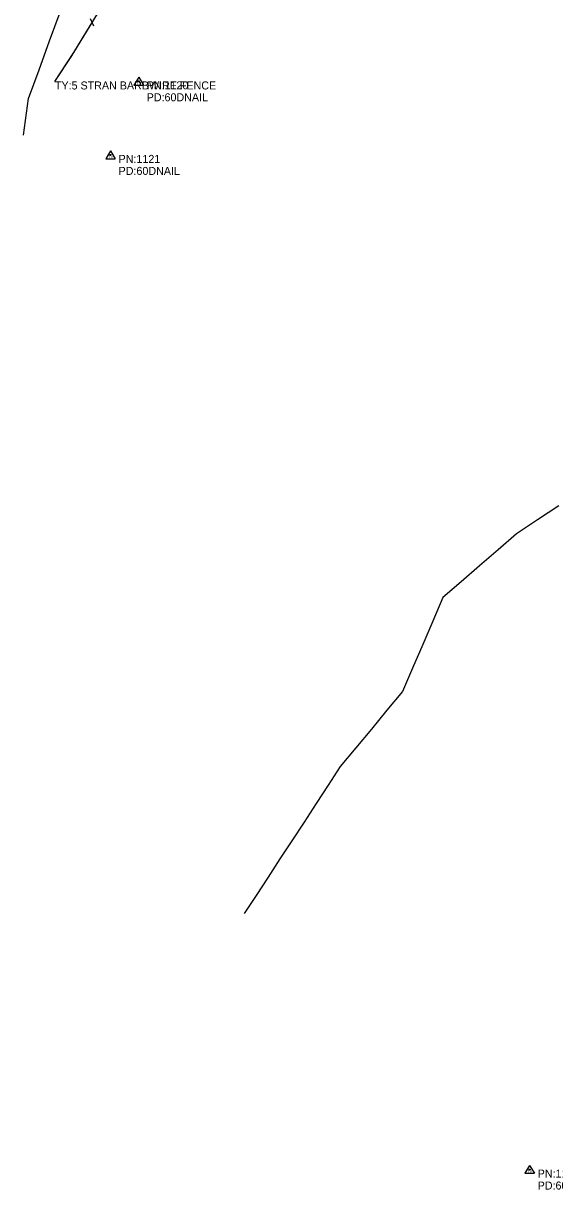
# Model space of a CAD drawing. Extents: x 1050807 to 1053552, y 395828 to 398415.
# Drawn here: x 1051876 to 1052208, y 396470 to 397199 of the extents above; entities that cross this region are included whole.
import ezdxf

# ---------------------------------------------------------------- set-up
doc = ezdxf.new("R2010")
doc.units = 0
for name, color, linetype in [('S_DITCHLINE', 7, 'Continuous'), ('S_FENCE', 7, 'Continuous'), ('S_FENCE_ANNOT', 7, 'Continuous'), ('S_MSC_PT_SYM', 7, 'Continuous'), ('S_SECONDARY_CTL', 7, 'Continuous'), ('S_SECONDARY_CTL_ANNOT', 7, 'Continuous')]:
    doc.layers.add(name, color=color, linetype=linetype)

msp = doc.modelspace()

# ---------------------------------------------------------------- linework, layer by layer
at = {"layer": 'S_DITCHLINE'}
for points in [[(1051875.96, 397128.93), (1051879.28, 397151.76), (1051885.74, 397169.79), (1051892.2, 397187.82), (1051899.01, 397205.81), (1051905.81, 397223.8), (1051912.61, 397241.79), (1051919.41, 397259.77)], [(1052210.41, 396897.26), (1052197.14, 396888.5), (1052183.87, 396879.75), (1052172.4, 396869.8), (1052160.93, 396859.85), (1052149.46, 396849.9), (1052137.99, 396839.95), (1052131.68, 396825.29), (1052125.37, 396810.63), (1052119.06, 396795.98), (1052112.74, 396781.32), (1052103.03, 396769.59), (1052093.32, 396757.87), (1052083.61, 396746.14), (1052073.9, 396734.42), (1052066.34, 396722.84), (1052058.79, 396711.26), (1052051.24, 396699.68), (1052043.69, 396688.1), (1052036.23, 396676.71), (1052028.76, 396665.32), (1052021.3, 396653.93), (1052013.83, 396642.54)]]:
    msp.add_lwpolyline(points, dxfattribs=at)
at = {"layer": 'S_FENCE'}
for p, q in [((1051907.52, 397180.44), (1051947.34, 397246.14)), ((1051919.93, 397196.96), (1051917.91, 397201.54)), ((1051919.93, 397196.96), (1051917.91, 397201.54)), ((1051895.7, 397162.44), (1051907.52, 397180.44))]:
    msp.add_line(p, q, dxfattribs=at)
for points in [[(1051907.52, 397180.44), (1051917.88, 397197.54)], [(1051907.52, 397180.44), (1051917.88, 397197.54)], [(1051895.7, 397162.44), (1051906.67, 397179.15)], [(1051895.7, 397162.44), (1051906.67, 397179.15)]]:
    msp.add_lwpolyline(points, dxfattribs=at)
at = {"layer": 'S_MSC_PT_SYM'}
for points in [[(1051907.52, 397180.44), (1051907.52, 397180.49), (1051907.52, 397180.44), (1051907.47, 397180.44), (1051907.52, 397180.44), (1051907.52, 397180.39), (1051907.52, 397180.44), (1051907.57, 397180.44)], [(1051895.7, 397162.44), (1051895.7, 397162.49), (1051895.7, 397162.44), (1051895.65, 397162.44), (1051895.7, 397162.44), (1051895.7, 397162.39), (1051895.7, 397162.44), (1051895.75, 397162.44)]]:
    msp.add_lwpolyline(points, dxfattribs=at)
at = {"layer": 'S_SECONDARY_CTL'}
for p, q in [((1051947.99, 397165.15), (1051944.98, 397160.19)), ((1051947.99, 397165.15), (1051950.94, 397160.19)), ((1051944.98, 397160.19), (1051950.94, 397160.19)), ((1051930.46, 397119.15), (1051927.45, 397114.19)), ((1051930.46, 397119.15), (1051933.4, 397114.19)), ((1051927.45, 397114.19), (1051933.4, 397114.19)), ((1052192.16, 396485.25), (1052189.15, 396480.29)), ((1052192.16, 396485.25), (1052195.11, 396480.29)), ((1052189.15, 396480.29), (1052195.11, 396480.29))]:
    msp.add_line(p, q, dxfattribs=at)
for centre, radius in [((1051947.99, 397162.54), 0.311), ((1051947.99, 397162.54), 0.183), ((1051947.99, 397162.54), 0.103), ((1051930.46, 397116.54), 0.311), ((1051930.46, 397116.54), 0.183), ((1051930.46, 397116.54), 0.103), ((1052192.16, 396482.64), 0.311), ((1052192.16, 396482.64), 0.183), ((1052192.16, 396482.64), 0.103)]:
    msp.add_circle(centre, radius, dxfattribs=at)

# ---------------------------------------------------------------- texts
at = {"layer": 'S_FENCE_ANNOT'}
msp.add_text('TY:5 STRAN BARBWIRE FENCE', height=5, dxfattribs=at).set_placement((1051895.7, 397157.44))
at = {"layer": 'S_SECONDARY_CTL'}
for p in [(1051946.79, 397160.52), (1051929.25, 397114.53), (1052190.96, 396480.62)]:
    msp.add_text('TV', height=1.5, dxfattribs=at).set_placement(p)
at = {"layer": 'S_SECONDARY_CTL_ANNOT'}
for s, p in [('PN:1120', (1051952.99, 397157.54)), ('PD:60DNAIL', (1051952.99, 397150.04)), ('PN:1121', (1051935.46, 397111.54)), ('PD:60DNAIL', (1051935.46, 397104.04)), ('PN:1108', (1052197.16, 396477.64)), ('PD:60DNAIL', (1052197.16, 396470.14))]:
    msp.add_text(s, height=5, dxfattribs=at).set_placement(p)

doc.saveas('drawing.dxf')
